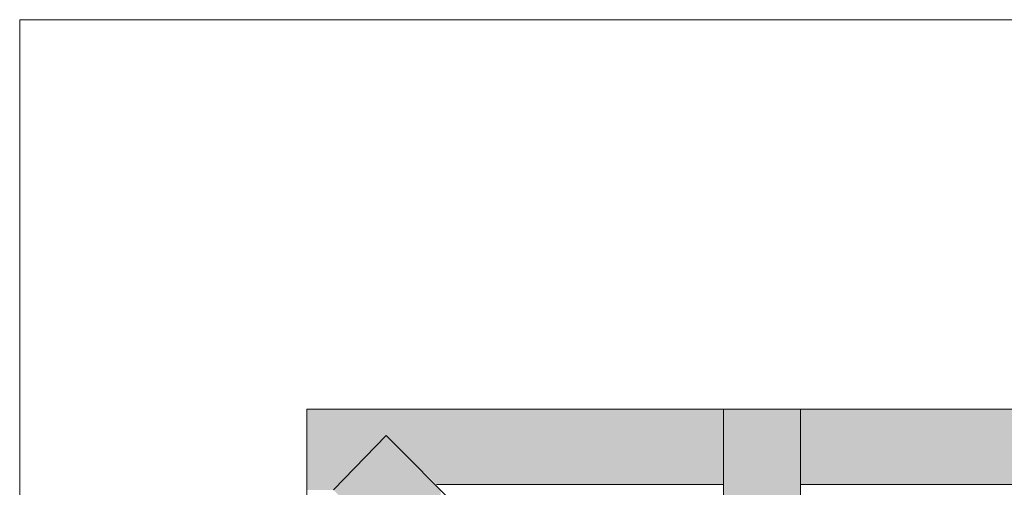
# Model space of a CAD drawing. Extents: x 3940905 to 4145695, y 925352 to 1109797.
# Tile 1025 of 1056: x 4066484 to 4066862, y 1099922 to 1100102. Entities that reach past the tile are written whole.
import ezdxf

# ---------------------------------------------------------------- set-up
doc = ezdxf.new("R2010")
doc.units = 0
doc.header["$LTSCALE"] = 750
doc.header["$MEASUREMENT"] = 0
doc.layers.add('CKD Equipments', color=252, linetype='CONTINUOUS', lineweight=0)

msp = doc.modelspace()

# ---------------------------------------------------------------- hatches: boundary and pattern name
at = {"layer": 'CKD Equipments', "true_color": 0xffffff}
h = msp.add_hatch(color=7, dxfattribs=at)
h.paths.add_polyline_path([(4066594.14, 1099942.02), (4066754.41, 1099952.2), (4066594.14, 1099952.2)])
h.paths.add_polyline_path([(4066754.41, 1099942.02), (4066594.14, 1099942.02), (4066754.41, 1099952.2)])
at = {"layer": 'CKD Equipments', "true_color": 0x808080}
h = msp.add_hatch(color=8, dxfattribs=at)
h.paths.add_polyline_path([(4066754.41, 1099900.3), (4066783.92, 1099952.2), (4066754.41, 1099952.2)])
h.paths.add_polyline_path([(4066783.92, 1099900.3), (4066754.41, 1099900.3), (4066783.92, 1099952.2)])
at = {"layer": 'CKD Equipments', "true_color": 0xffffff}
h = msp.add_hatch(color=7, dxfattribs=at)
h.paths.add_polyline_path([(4066783.92, 1099942.02), (4066944.2, 1099952.2), (4066783.92, 1099952.2)])
h.paths.add_polyline_path([(4066944.2, 1099942.02), (4066783.92, 1099942.02), (4066944.2, 1099952.2)])
h = msp.add_hatch(color=7, dxfattribs=at)
h.paths.add_polyline_path([(4066594.14, 1099921.16), (4066624.66, 1099942.02), (4066594.14, 1099942.02)])
h.paths.add_polyline_path([(4066604.31, 1099921.16), (4066594.14, 1099921.16), (4066624.66, 1099942.02)])
at = {"layer": 'CKD Equipments', "true_color": 0x808080}
h = msp.add_hatch(color=8, dxfattribs=at)
h.paths.add_polyline_path([(4066604.31, 1099921.16), (4066645.53, 1099921.16), (4066624.66, 1099942.02)])
h.paths.add_polyline_path([(4066646.03, 1099879.44), (4066604.31, 1099921.16), (4066645.53, 1099921.16)])
at = {"layer": 'CKD Equipments', "true_color": 0xffffff}
h = msp.add_hatch(color=7, dxfattribs=at)
h.paths.add_polyline_path([(4066644, 1099923.19), (4066754.41, 1099942.02), (4066624.66, 1099942.02)])
h.paths.add_polyline_path([(4066754.41, 1099923.19), (4066644, 1099923.19), (4066754.41, 1099942.02)])
h = msp.add_hatch(color=7, dxfattribs=at)
h.paths.add_polyline_path([(4066783.92, 1099923.19), (4066913.16, 1099942.02), (4066783.92, 1099942.02)])
h.paths.add_polyline_path([(4066894.33, 1099923.19), (4066783.92, 1099923.19), (4066913.16, 1099942.02)])

# ---------------------------------------------------------------- linework, layer by layer
at = {"layer": 'CKD Equipments', "color": 252, "true_color": 0x989898}
for p, q in [((4068033.53, 1100101.79), (4066483.68, 1100101.79)), ((4066483.68, 1100101.79), (4066483.68, 1099261.74))]:
    msp.add_line(p, q, dxfattribs=at)
at = {"layer": 'CKD Equipments', "color": 8, "true_color": 0x808080}
for p, q in [((4066594.14, 1099602.13), (4066594.14, 1099952.2)), ((4066594.14, 1099952.2), (4066944.2, 1099952.2)), ((4066783.92, 1099952.2), (4066754.41, 1099952.2)), ((4066754.41, 1099952.2), (4066754.41, 1099848.4)), ((4066783.92, 1099848.4), (4066783.92, 1099952.2)), ((4066604.31, 1099921.16), (4066624.66, 1099942.02)), ((4066718.29, 1099848.4), (4066624.66, 1099942.02)), ((4066644, 1099923.19), (4066754.41, 1099923.19)), ((4066783.92, 1099923.19), (4066894.33, 1099923.19))]:
    msp.add_line(p, q, dxfattribs=at)

doc.saveas('drawing.dxf')
